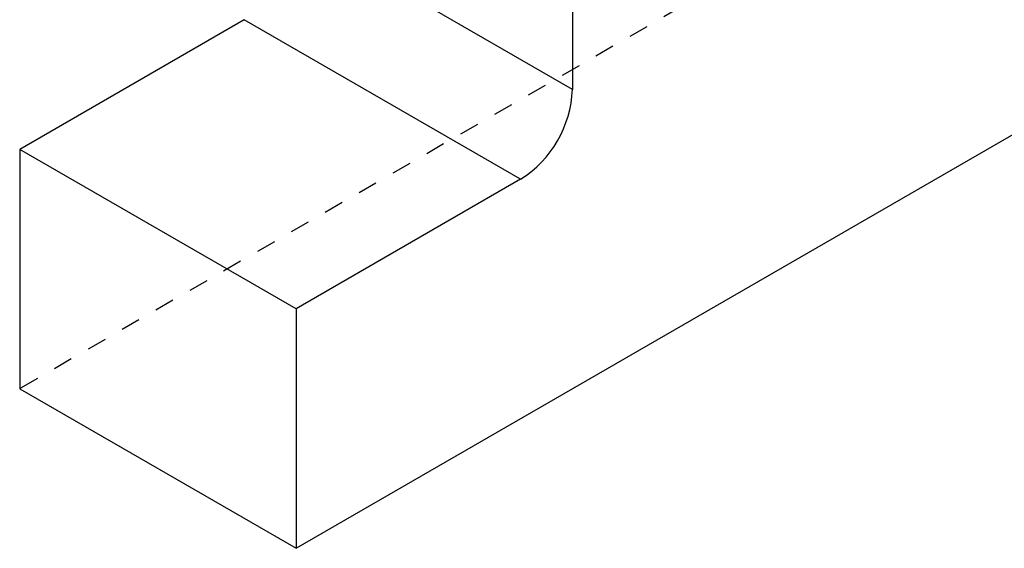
# Model space of a CAD drawing. Header units: inches. Extents: x 1907 to 2452, y -210 to -54.
# Tile 424 of 656: x 2000.62 to 2005.66, y -210.16 to -207.46. Entities that reach past the tile are written whole.
import ezdxf

# ---------------------------------------------------------------- set-up
doc = ezdxf.new("R2010")
doc.units = ezdxf.units.IN
doc.header["$LTSCALE"] = 0.5
doc.header["$MEASUREMENT"] = 0
doc.linetypes.add('HIDDEN', pattern=[0.225, 0.15, -0.075])
doc.layers.add('SID-M-H', color=4, linetype='HIDDEN')
doc.layers.add('SID-M-S', color=105, linetype='Continuous')

msp = doc.modelspace()

# ---------------------------------------------------------------- linework, layer by layer
at = {"layer": 'SID-M-H'}
msp.add_line((2013.70065, -201.79676), (2000.61918, -209.34853), dxfattribs=at)
at = {"layer": 'SID-M-S'}
for p, q in [((2002.03339, -210.16494), (2015.11487, -202.61316)), ((2003.4476, -206.79684), (2003.4476, -207.81752)), ((2003.4476, -207.81752), (2002.29837, -207.15408)), ((2001.76823, -207.46039), (2000.61918, -208.12372)), ((2003.18244, -208.2768), (2001.76823, -207.46039)), ((2002.03339, -208.94013), (2000.61918, -208.12372)), ((2000.61918, -208.12372), (2000.61918, -209.34853)), ((2003.18244, -208.2768), (2002.03339, -208.94013)), ((2002.03339, -208.94013), (2002.03339, -210.16494)), ((2000.61918, -209.34853), (2002.03339, -210.16494))]:
    msp.add_line(p, q, dxfattribs=at)
msp.add_arc((2002.8719, -207.79132), 0.5763, 302.60548, 357.39452, dxfattribs=at)

doc.saveas('drawing.dxf')
